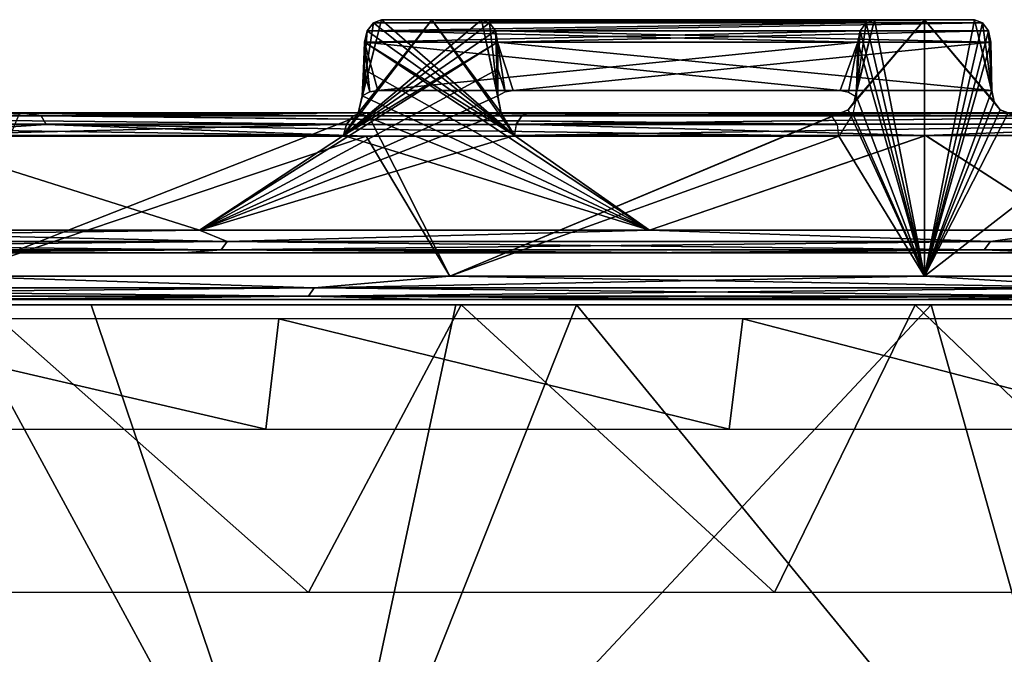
# Model space of a CAD drawing. Header units: millimetres. Extents: x -125 to 125, y -46 to 12.
# Tile 243 of 265: x 79 to 89, y 5 to 12. Entities that reach past the tile are written whole.
import ezdxf

# ---------------------------------------------------------------- set-up
doc = ezdxf.new("R2010")
doc.units = ezdxf.units.MM
doc.header["$LTSCALE"] = 26.699852
for name, color, linetype in [('1', 7, 'CONTINUOUS'), ('101', 7, 'CONTINUOUS'), ('102', 7, 'CONTINUOUS'), ('103', 7, 'CONTINUOUS'), ('104', 7, 'CONTINUOUS'), ('180', 7, 'CONTINUOUS'), ('182', 7, 'CONTINUOUS'), ('183', 7, 'CONTINUOUS'), ('2', 7, 'CONTINUOUS'), ('3', 7, 'CONTINUOUS'), ('35', 7, 'CONTINUOUS'), ('36', 7, 'CONTINUOUS'), ('39', 7, 'CONTINUOUS'), ('4', 7, 'CONTINUOUS'), ('40', 7, 'CONTINUOUS'), ('41', 7, 'CONTINUOUS'), ('42', 7, 'CONTINUOUS'), ('5', 7, 'CONTINUOUS'), ('6', 7, 'CONTINUOUS'), ('8', 7, 'CONTINUOUS'), ('89', 7, 'CONTINUOUS'), ('9', 7, 'CONTINUOUS'), ('90', 7, 'CONTINUOUS'), ('93', 7, 'CONTINUOUS'), ('94', 7, 'CONTINUOUS'), ('95', 7, 'CONTINUOUS'), ('96', 7, 'CONTINUOUS'), ('97', 7, 'CONTINUOUS'), ('98', 7, 'CONTINUOUS')]:
    doc.layers.add(name, color=color, linetype=linetype)

msp = doc.modelspace()

# ---------------------------------------------------------------- linework, layer by layer
at = {"layer": '1', "linetype": 'CONTINUOUS'}
for points in [[(78.614, 11, -87.521), (78.613, 11, -97.06), (77.504, 11, -88.505), (78.614, 11, -87.521)], [(78.613, 11, 96.738), (78.614, 11, 87.521), (77.504, 11, 88.505), (78.613, 11, 96.738)], [(78.613, 11, -97.06), (78.614, 11, -87.521), (82.341, 11, -93.918), (78.613, 11, -97.06)], [(82.174, 11, 93.731), (87.235, 11, 89.04), (78.613, 11, 96.738), (82.174, 11, 93.731)], [(78.613, 11, 96.738), (87.235, 11, 89.04), (78.614, 11, 87.521), (78.613, 11, 96.738)], [(78.614, 11, -87.521), (82.279, 11, -84.084), (87.412, 11, -89.217), (78.614, 11, -87.521)], [(82.341, 11, -93.918), (78.614, 11, -87.521), (87.412, 11, -89.217), (82.341, 11, -93.918)], [(87.235, 11, 89.04), (82.279, 11, 84.084), (78.614, 11, 87.521), (87.235, 11, 89.04)], [(90.574, 11, 86.005), (88.505, 11, 77.504), (84.084, 11, 82.279), (90.574, 11, 86.005)], [(89.217, 11, 87.412), (90.574, 11, 86.005), (84.084, 11, 82.279), (89.217, 11, 87.412)], [(90.574, 11, -86.005), (84.084, 11, -82.279), (88.505, 11, -77.504), (90.574, 11, -86.005)], [(89.217, 11, -87.412), (84.084, 11, -82.279), (90.574, 11, -86.005), (89.217, 11, -87.412)], [(90.574, 11, 86.005), (90.575, 11, 75.074), (88.505, 11, 77.504), (90.574, 11, 86.005)], [(90.575, 11, -75.074), (90.574, 11, -86.005), (88.505, 11, -77.504), (90.575, 11, -75.074)]]:
    msp.add_3dface(points, dxfattribs=at)
at = {"layer": '101', "linetype": 'CONTINUOUS'}
for points in [[(88.854, 12, -87.781), (83.568, 12, -82.495), (83.653, 11.968, -82.407), (88.854, 12, -87.781)], [(88.94, 11.968, -87.694), (88.854, 12, -87.781), (83.653, 11.968, -82.407), (88.94, 11.968, -87.694)], [(88.94, 11.968, -87.694), (83.653, 11.968, -82.407), (83.715, 11.88, -82.34), (88.94, 11.968, -87.694)], [(89.004, 11.88, -87.629), (88.94, 11.968, -87.694), (83.715, 11.88, -82.34), (89.004, 11.88, -87.629)], [(89.004, 11.88, -87.629), (83.715, 11.88, -82.34), (83.738, 11.759, -82.312), (89.004, 11.88, -87.629)], [(89.029, 11.759, -87.603), (89.004, 11.88, -87.629), (83.738, 11.759, -82.312), (89.029, 11.759, -87.603)]]:
    msp.add_3dface(points, dxfattribs=at)
at = {"layer": '102', "linetype": 'CONTINUOUS'}
for points in [[(87.694, 11.968, -88.94), (82.34, 11.88, -83.715), (82.407, 11.968, -83.653), (87.694, 11.968, -88.94)], [(87.694, 11.968, -88.94), (87.629, 11.88, -89.004), (82.34, 11.88, -83.715), (87.694, 11.968, -88.94)], [(82.495, 12, -83.568), (87.694, 11.968, -88.94), (82.407, 11.968, -83.653), (82.495, 12, -83.568)], [(87.781, 12, -88.854), (87.694, 11.968, -88.94), (82.495, 12, -83.568), (87.781, 12, -88.854)], [(87.603, 11.759, -89.029), (82.312, 11.759, -83.738), (82.34, 11.88, -83.715), (87.603, 11.759, -89.029)], [(87.629, 11.88, -89.004), (87.603, 11.759, -89.029), (82.34, 11.88, -83.715), (87.629, 11.88, -89.004)]]:
    msp.add_3dface(points, dxfattribs=at)
at = {"layer": '103', "linetype": 'CONTINUOUS'}
for points in [[(83.568, 12, 82.495), (88.94, 11.968, 87.694), (83.653, 11.968, 82.407), (83.568, 12, 82.495)], [(88.854, 12, 87.781), (88.94, 11.968, 87.694), (83.568, 12, 82.495), (88.854, 12, 87.781)], [(88.94, 11.968, 87.694), (83.715, 11.88, 82.34), (83.653, 11.968, 82.407), (88.94, 11.968, 87.694)], [(88.94, 11.968, 87.694), (89.004, 11.88, 87.629), (83.715, 11.88, 82.34), (88.94, 11.968, 87.694)], [(89.029, 11.759, 87.603), (83.738, 11.759, 82.312), (83.715, 11.88, 82.34), (89.029, 11.759, 87.603)], [(89.004, 11.88, 87.629), (89.029, 11.759, 87.603), (83.715, 11.88, 82.34), (89.004, 11.88, 87.629)]]:
    msp.add_3dface(points, dxfattribs=at)
at = {"layer": '104', "linetype": 'CONTINUOUS'}
for points in [[(87.629, 11.88, 89.004), (87.694, 11.968, 88.94), (82.34, 11.88, 83.715), (87.629, 11.88, 89.004)], [(87.694, 11.968, 88.94), (82.407, 11.968, 83.653), (82.34, 11.88, 83.715), (87.694, 11.968, 88.94)], [(87.694, 11.968, 88.94), (87.781, 12, 88.854), (82.407, 11.968, 83.653), (87.694, 11.968, 88.94)], [(87.781, 12, 88.854), (82.495, 12, 83.568), (82.407, 11.968, 83.653), (87.781, 12, 88.854)], [(87.603, 11.759, 89.029), (87.629, 11.88, 89.004), (82.312, 11.759, 83.738), (87.603, 11.759, 89.029)], [(87.629, 11.88, 89.004), (82.34, 11.88, 83.715), (82.312, 11.759, 83.738), (87.629, 11.88, 89.004)]]:
    msp.add_3dface(points, dxfattribs=at)
at = {"layer": '180', "color": 2, "linetype": 'CONTINUOUS'}
for points in [[(81.712, 5.856, 91.436), (76.457, 5.856, 95.874), (78.222, 8.942, 95.109), (81.712, 5.856, 91.436)], [(83.347, 8.942, 90.652), (81.712, 5.856, 91.436), (78.222, 8.942, 95.109), (83.347, 8.942, 90.652)], [(86.711, 5.856, 86.711), (81.712, 5.856, 91.436), (83.347, 8.942, 90.652), (86.711, 5.856, 86.711)], [(88.217, 8.942, 85.919), (86.711, 5.856, 86.711), (83.347, 8.942, 90.652), (88.217, 8.942, 85.919)], [(91.436, 5.856, 81.712), (86.711, 5.856, 86.711), (88.217, 8.942, 85.919), (91.436, 5.856, 81.712)], [(92.82, 8.942, 80.925), (91.436, 5.856, 81.712), (88.217, 8.942, 85.919), (92.82, 8.942, 80.925)]]:
    msp.add_3dface(points, dxfattribs=at)
at = {"layer": '182', "color": 7, "linetype": 'CONTINUOUS'}
for points in [[(72.435, 1.868, -101.721), (77.936, 8.942, -97.729), (81.777, 1.868, -94.375), (72.435, 1.868, -101.721)], [(77.936, 8.942, -97.729), (83.293, 8.942, -93.205), (81.777, 1.868, -94.375), (77.936, 8.942, -97.729)], [(83.293, 8.942, -93.205), (88.388, 8.942, -88.388), (81.777, 1.868, -94.375), (83.293, 8.942, -93.205)], [(81.777, 1.868, -94.375), (88.388, 8.942, -88.388), (90.377, 1.868, -86.175), (81.777, 1.868, -94.375)], [(88.388, 8.942, -88.388), (93.205, 8.942, -83.293), (90.377, 1.868, -86.175), (88.388, 8.942, -88.388)]]:
    msp.add_3dface(points, dxfattribs=at)
at = {"layer": '183', "color": 7, "linetype": 'CONTINUOUS'}
for points in [[(81.777, 1.868, 94.375), (73.934, 8.942, 100.79), (72.435, 1.868, 101.721), (81.777, 1.868, 94.375)], [(79.38, 8.942, 96.56), (73.934, 8.942, 100.79), (81.777, 1.868, 94.375), (79.38, 8.942, 96.56)], [(84.584, 8.942, 92.036), (79.38, 8.942, 96.56), (81.777, 1.868, 94.375), (84.584, 8.942, 92.036)], [(90.377, 1.868, 86.175), (84.584, 8.942, 92.036), (81.777, 1.868, 94.375), (90.377, 1.868, 86.175)], [(89.53, 8.942, 87.232), (84.584, 8.942, 92.036), (90.377, 1.868, 86.175), (89.53, 8.942, 87.232)]]:
    msp.add_3dface(points, dxfattribs=at)
at = {"layer": '2', "linetype": 'CONTINUOUS'}
for points in [[(75.282, 9.5, -89.717), (74.191, 9.5, -79.257), (80.371, 9.5, -85.188), (75.282, 9.5, -89.717)], [(80.371, 9.5, -85.188), (74.191, 9.5, -79.257), (85.188, 9.5, -80.371), (80.371, 9.5, -85.188)], [(74.191, 9.5, -22.645), (86.149, 9.5, -22.655), (74.191, 9.5, -33.967), (74.191, 9.5, -22.645)], [(86.149, 9.5, -22.655), (86.149, 9.5, -33.982), (74.191, 9.5, -33.967), (86.149, 9.5, -22.655)], [(74.191, 9.5, -11.322), (86.149, 9.5, -11.327), (74.191, 9.5, -22.645), (74.191, 9.5, -11.322)], [(74.191, 9.5, 0), (86.149, 9.5, -11.327), (74.191, 9.5, -11.322), (74.191, 9.5, 0)], [(86.149, 9.5, -11.327), (86.149, 9.5, -22.655), (74.191, 9.5, -22.645), (86.149, 9.5, -11.327)], [(74.191, 9.5, 11.322), (86.149, 9.5, 0), (74.191, 9.5, 0), (74.191, 9.5, 11.322)], [(86.149, 9.5, 0), (86.149, 9.5, -11.327), (74.191, 9.5, 0), (86.149, 9.5, 0)], [(74.191, 9.5, 22.645), (86.149, 9.5, 11.327), (74.191, 9.5, 11.322), (74.191, 9.5, 22.645)], [(86.149, 9.5, 11.327), (86.149, 9.5, 0), (74.191, 9.5, 11.322), (86.149, 9.5, 11.327)], [(74.191, 9.5, 33.967), (86.149, 9.5, 22.655), (74.191, 9.5, 22.645), (74.191, 9.5, 33.967)], [(86.149, 9.5, 22.655), (86.149, 9.5, 11.327), (74.191, 9.5, 22.645), (86.149, 9.5, 22.655)], [(74.191, 9.5, 45.29), (86.149, 9.5, 33.982), (74.191, 9.5, 33.967), (74.191, 9.5, 45.29)], [(86.149, 9.5, 33.982), (86.149, 9.5, 22.655), (74.191, 9.5, 33.967), (86.149, 9.5, 33.982)], [(74.191, 9.5, 56.612), (86.149, 9.5, 45.309), (74.191, 9.5, 45.29), (74.191, 9.5, 56.612)], [(86.149, 9.5, 45.309), (86.149, 9.5, 33.982), (74.191, 9.5, 45.29), (86.149, 9.5, 45.309)], [(74.191, 9.5, -79.257), (86.153, 9.5, -79.335), (85.188, 9.5, -80.371), (74.191, 9.5, -79.257)], [(74.191, 9.5, -67.934), (86.149, 9.5, -67.964), (74.191, 9.5, -79.257), (74.191, 9.5, -67.934)], [(86.149, 9.5, -67.964), (86.153, 9.5, -79.335), (74.191, 9.5, -79.257), (86.149, 9.5, -67.964)], [(74.191, 9.5, -56.612), (86.149, 9.5, -56.637), (74.191, 9.5, -67.934), (74.191, 9.5, -56.612)], [(86.149, 9.5, -56.637), (86.149, 9.5, -67.964), (74.191, 9.5, -67.934), (86.149, 9.5, -56.637)], [(74.191, 9.5, -45.29), (86.149, 9.5, -45.309), (74.191, 9.5, -56.612), (74.191, 9.5, -45.29)], [(86.149, 9.5, -45.309), (86.149, 9.5, -56.637), (74.191, 9.5, -56.612), (86.149, 9.5, -45.309)], [(74.191, 9.5, -33.967), (86.149, 9.5, -33.982), (74.191, 9.5, -45.29), (74.191, 9.5, -33.967)], [(86.149, 9.5, -33.982), (86.149, 9.5, -45.309), (74.191, 9.5, -45.29), (86.149, 9.5, -33.982)], [(86.149, 9.5, 56.637), (86.149, 9.5, 45.309), (74.191, 9.5, 56.612), (86.149, 9.5, 56.637)], [(74.191, 9.5, 79.257), (86.149, 9.5, 67.964), (74.191, 9.5, 67.934), (74.191, 9.5, 79.257)], [(86.149, 9.5, 67.964), (86.149, 9.5, 56.637), (74.191, 9.5, 67.934), (86.149, 9.5, 67.964)], [(74.195, 9.5, 90.617), (86.153, 9.5, 79.335), (74.191, 9.5, 79.257), (74.195, 9.5, 90.617)], [(86.153, 9.5, 79.335), (86.149, 9.5, 67.964), (74.191, 9.5, 79.257), (86.153, 9.5, 79.335)], [(74.191, 9.5, 67.934), (86.149, 9.5, 56.637), (74.191, 9.5, 56.612), (74.191, 9.5, 67.934)], [(75.282, 9.5, 89.717), (80.371, 9.5, 85.188), (74.195, 9.5, 90.617), (75.282, 9.5, 89.717)], [(80.371, 9.5, 85.188), (85.188, 9.5, 80.371), (74.195, 9.5, 90.617), (80.371, 9.5, 85.188)], [(85.188, 9.5, 80.371), (86.153, 9.5, 79.335), (74.195, 9.5, 90.617), (85.188, 9.5, 80.371)], [(98.106, 9.5, 5.813), (98.106, 9.5, -5.813), (86.149, 9.5, 0), (98.106, 9.5, 5.813)], [(86.149, 9.5, 22.655), (98.106, 9.5, 17.439), (86.149, 9.5, 11.327), (86.149, 9.5, 22.655)], [(98.106, 9.5, 17.439), (98.106, 9.5, 5.813), (86.149, 9.5, 11.327), (98.106, 9.5, 17.439)], [(86.149, 9.5, 33.982), (98.106, 9.5, 29.064), (86.149, 9.5, 22.655), (86.149, 9.5, 33.982)], [(98.106, 9.5, 29.064), (98.106, 9.5, 17.439), (86.149, 9.5, 22.655), (98.106, 9.5, 29.064)], [(86.149, 9.5, 45.309), (98.106, 9.5, 40.69), (86.149, 9.5, 33.982), (86.149, 9.5, 45.309)], [(98.106, 9.5, 40.69), (98.106, 9.5, 29.064), (86.149, 9.5, 33.982), (98.106, 9.5, 40.69)], [(86.149, 9.5, 56.637), (98.106, 9.5, 52.316), (86.149, 9.5, 45.309), (86.149, 9.5, 56.637)], [(98.106, 9.5, 52.316), (98.106, 9.5, 40.69), (86.149, 9.5, 45.309), (98.106, 9.5, 52.316)], [(86.149, 9.5, 67.964), (98.109, 9.5, 63.961), (86.149, 9.5, 56.637), (86.149, 9.5, 67.964)], [(97.85, 9.5, 64.357), (98.109, 9.5, 63.961), (86.149, 9.5, 67.964), (97.85, 9.5, 64.357)], [(98.109, 9.5, 63.961), (98.106, 9.5, 52.316), (86.149, 9.5, 56.637), (98.109, 9.5, 63.961)], [(86.149, 9.5, 11.327), (98.106, 9.5, 5.813), (86.149, 9.5, 0), (86.149, 9.5, 11.327)], [(93.943, 9.5, 69.937), (97.85, 9.5, 64.357), (86.149, 9.5, 67.964), (93.943, 9.5, 69.937)], [(86.149, 9.5, -56.637), (98.109, 9.5, -63.961), (97.85, 9.5, -64.357), (86.149, 9.5, -56.637)], [(86.149, 9.5, -45.309), (98.106, 9.5, -52.316), (86.149, 9.5, -56.637), (86.149, 9.5, -45.309)], [(98.106, 9.5, -52.316), (98.109, 9.5, -63.961), (86.149, 9.5, -56.637), (98.106, 9.5, -52.316)], [(86.149, 9.5, -33.982), (98.106, 9.5, -40.69), (86.149, 9.5, -45.309), (86.149, 9.5, -33.982)], [(98.106, 9.5, -40.69), (98.106, 9.5, -52.316), (86.149, 9.5, -45.309), (98.106, 9.5, -40.69)], [(86.149, 9.5, -22.655), (98.106, 9.5, -29.064), (86.149, 9.5, -33.982), (86.149, 9.5, -22.655)], [(98.106, 9.5, -29.064), (98.106, 9.5, -40.69), (86.149, 9.5, -33.982), (98.106, 9.5, -29.064)], [(86.149, 9.5, -11.327), (98.106, 9.5, -17.439), (86.149, 9.5, -22.655), (86.149, 9.5, -11.327)], [(98.106, 9.5, -17.439), (98.106, 9.5, -29.064), (86.149, 9.5, -22.655), (98.106, 9.5, -17.439)], [(86.149, 9.5, 0), (98.106, 9.5, -5.813), (86.149, 9.5, -11.327), (86.149, 9.5, 0)], [(98.106, 9.5, -5.813), (98.106, 9.5, -17.439), (86.149, 9.5, -11.327), (98.106, 9.5, -5.813)], [(93.943, 9.5, -69.937), (86.149, 9.5, -67.964), (97.85, 9.5, -64.357), (93.943, 9.5, -69.937)], [(89.717, 9.5, -75.281), (86.149, 9.5, -67.964), (93.943, 9.5, -69.937), (89.717, 9.5, -75.281)], [(86.153, 9.5, -79.335), (86.149, 9.5, -67.964), (89.717, 9.5, -75.281), (86.153, 9.5, -79.335)], [(86.149, 9.5, -67.964), (86.149, 9.5, -56.637), (97.85, 9.5, -64.357), (86.149, 9.5, -67.964)], [(86.153, 9.5, 79.335), (93.943, 9.5, 69.937), (86.149, 9.5, 67.964), (86.153, 9.5, 79.335)], [(89.717, 9.5, 75.281), (93.943, 9.5, 69.937), (86.153, 9.5, 79.335), (89.717, 9.5, 75.281)]]:
    msp.add_3dface(points, dxfattribs=at)
at = {"layer": '3', "linetype": 'CONTINUOUS'}
for points in [[(78.618, 9, -96.734), (78.614, 9, -85.325), (66.656, 9, -93.618), (78.618, 9, -96.734)], [(66.658, 9, -105.332), (78.618, 9, -96.734), (66.656, 9, -93.618), (66.658, 9, -105.332)], [(78.614, 9, -85.325), (78.614, 9, -73.948), (66.656, 9, -81.916), (78.614, 9, -85.325)], [(66.656, 9, -23.405), (78.614, 9, -17.065), (66.656, 9, -11.702), (66.656, 9, -23.405)], [(78.614, 9, -5.688), (78.614, 9, 5.688), (66.656, 9), (78.614, 9, -5.688)], [(66.656, 9, -11.702), (78.614, 9, -5.688), (66.656, 9), (66.656, 9, -11.702)], [(78.614, 9, 5.688), (78.614, 9, 17.065), (66.656, 9, 11.702), (78.614, 9, 5.688)], [(66.656, 9), (78.614, 9, 5.688), (66.656, 9, 11.702), (66.656, 9)], [(78.614, 9, 17.065), (78.614, 9, 28.442), (66.656, 9, 23.405), (78.614, 9, 17.065)], [(66.656, 9, 11.702), (78.614, 9, 17.065), (66.656, 9, 23.405), (66.656, 9, 11.702)], [(78.614, 9, 28.442), (78.614, 9, 39.818), (66.656, 9, 35.107), (78.614, 9, 28.442)], [(66.656, 9, 23.405), (78.614, 9, 28.442), (66.656, 9, 35.107), (66.656, 9, 23.405)], [(78.614, 9, 39.818), (78.614, 9, 51.195), (66.656, 9, 46.809), (78.614, 9, 39.818)], [(66.656, 9, 35.107), (78.614, 9, 39.818), (66.656, 9, 46.809), (66.656, 9, 35.107)], [(78.614, 9, -17.065), (78.614, 9, -5.688), (66.656, 9, -11.702), (78.614, 9, -17.065)], [(66.656, 9, -93.618), (78.614, 9, -85.325), (66.656, 9, -81.916), (66.656, 9, -93.618)], [(78.614, 9, -73.948), (78.614, 9, -62.572), (66.656, 9, -70.214), (78.614, 9, -73.948)], [(66.656, 9, -81.916), (78.614, 9, -73.948), (66.656, 9, -70.214), (66.656, 9, -81.916)], [(78.614, 9, -62.572), (78.614, 9, -51.195), (66.656, 9, -58.511), (78.614, 9, -62.572)], [(66.656, 9, -70.214), (78.614, 9, -62.572), (66.656, 9, -58.511), (66.656, 9, -70.214)], [(78.614, 9, -51.195), (78.614, 9, -39.818), (66.656, 9, -46.809), (78.614, 9, -51.195)], [(66.656, 9, -58.511), (78.614, 9, -51.195), (66.656, 9, -46.809), (66.656, 9, -58.511)], [(78.614, 9, -39.818), (78.614, 9, -28.442), (66.656, 9, -35.107), (78.614, 9, -39.818)], [(66.656, 9, -46.809), (78.614, 9, -39.818), (66.656, 9, -35.107), (66.656, 9, -46.809)], [(78.614, 9, -28.442), (78.614, 9, -17.065), (66.656, 9, -23.405), (78.614, 9, -28.442)], [(66.656, 9, -35.107), (78.614, 9, -28.442), (66.656, 9, -23.405), (66.656, 9, -35.107)], [(78.614, 9, 51.195), (78.614, 9, 62.572), (66.656, 9, 58.511), (78.614, 9, 51.195)], [(66.656, 9, 46.809), (78.614, 9, 51.195), (66.656, 9, 58.511), (66.656, 9, 46.809)], [(78.614, 9, 62.572), (78.614, 9, 73.948), (66.656, 9, 70.214), (78.614, 9, 62.572)], [(66.656, 9, 58.511), (78.614, 9, 62.572), (66.656, 9, 70.214), (66.656, 9, 58.511)], [(78.614, 9, 73.948), (78.614, 9, 85.325), (66.656, 9, 81.916), (78.614, 9, 73.948)], [(66.656, 9, 70.214), (78.614, 9, 73.948), (66.656, 9, 81.916), (66.656, 9, 70.214)], [(78.614, 9, 85.325), (78.618, 9, 96.734), (66.656, 9, 93.618), (78.614, 9, 85.325)], [(66.656, 9, 81.916), (78.614, 9, 85.325), (66.656, 9, 93.618), (66.656, 9, 81.916)], [(66.656, 9, 93.618), (78.618, 9, 96.734), (77.719, 9, 97.457), (66.656, 9, 93.618)], [(77.719, 9, -97.457), (78.618, 9, -96.734), (66.658, 9, -105.332), (77.719, 9, -97.457)], [(78.614, 9, 62.572), (90.571, 9, 62.754), (78.614, 9, 73.948), (78.614, 9, 62.572)], [(90.571, 9, 74.163), (90.575, 9, 85.64), (78.614, 9, 85.325), (90.571, 9, 74.163)], [(78.614, 9, 73.948), (90.571, 9, 74.163), (78.614, 9, 85.325), (78.614, 9, 73.948)], [(78.614, 9, 85.325), (90.575, 9, 85.64), (88.142, 9, 88.142), (78.614, 9, 85.325)], [(90.571, 9, 62.754), (90.571, 9, 74.163), (78.614, 9, 73.948), (90.571, 9, 62.754)], [(78.614, 9, -5.688), (90.571, 9, 5.705), (78.614, 9, 5.688), (78.614, 9, -5.688)], [(78.614, 9, 5.688), (90.571, 9, 5.705), (78.614, 9, 17.065), (78.614, 9, 5.688)], [(90.571, 9, 17.115), (90.571, 9, 28.524), (78.614, 9, 28.442), (90.571, 9, 17.115)], [(78.614, 9, 17.065), (90.571, 9, 17.115), (78.614, 9, 28.442), (78.614, 9, 17.065)], [(90.571, 9, 28.524), (90.571, 9, 39.934), (78.614, 9, 39.818), (90.571, 9, 28.524)], [(78.614, 9, 28.442), (90.571, 9, 28.524), (78.614, 9, 39.818), (78.614, 9, 28.442)], [(90.571, 9, 39.934), (90.571, 9, 51.344), (78.614, 9, 51.195), (90.571, 9, 39.934)], [(78.614, 9, 39.818), (90.571, 9, 39.934), (78.614, 9, 51.195), (78.614, 9, 39.818)], [(90.571, 9, 51.344), (90.571, 9, 62.754), (78.614, 9, 62.572), (90.571, 9, 51.344)], [(78.614, 9, 51.195), (90.571, 9, 51.344), (78.614, 9, 62.572), (78.614, 9, 51.195)], [(90.571, 9, -51.344), (90.571, 9, -39.934), (78.614, 9, -51.195), (90.571, 9, -51.344)], [(78.614, 9, -62.572), (90.571, 9, -51.344), (78.614, 9, -51.195), (78.614, 9, -62.572)], [(90.571, 9, -39.934), (90.571, 9, -28.524), (78.614, 9, -39.818), (90.571, 9, -39.934)], [(78.614, 9, -51.195), (90.571, 9, -39.934), (78.614, 9, -39.818), (78.614, 9, -51.195)], [(90.571, 9, -28.524), (90.571, 9, -17.115), (78.614, 9, -28.442), (90.571, 9, -28.524)], [(78.614, 9, -39.818), (90.571, 9, -28.524), (78.614, 9, -28.442), (78.614, 9, -39.818)], [(90.571, 9, -17.115), (90.571, 9, -5.705), (78.614, 9, -17.065), (90.571, 9, -17.115)], [(78.614, 9, -28.442), (90.571, 9, -17.115), (78.614, 9, -17.065), (78.614, 9, -28.442)], [(90.571, 9, -5.705), (90.571, 9, 5.705), (78.614, 9, -5.688), (90.571, 9, -5.705)], [(78.614, 9, -17.065), (90.571, 9, -5.705), (78.614, 9, -5.688), (78.614, 9, -17.065)], [(90.571, 9, 5.705), (90.571, 9, 17.115), (78.614, 9, 17.065), (90.571, 9, 5.705)], [(78.614, 9, -73.948), (90.571, 9, -62.754), (78.614, 9, -62.572), (78.614, 9, -73.948)], [(90.575, 9, -85.64), (90.571, 9, -74.163), (78.614, 9, -85.325), (90.575, 9, -85.64)], [(78.618, 9, -96.734), (90.575, 9, -85.64), (78.614, 9, -85.325), (78.618, 9, -96.734)], [(90.571, 9, -74.163), (90.571, 9, -62.754), (78.614, 9, -73.948), (90.571, 9, -74.163)], [(78.614, 9, -85.325), (90.571, 9, -74.163), (78.614, 9, -73.948), (78.614, 9, -85.325)], [(90.571, 9, -62.754), (90.571, 9, -51.344), (78.614, 9, -62.572), (90.571, 9, -62.754)], [(78.618, 9, 96.734), (78.614, 9, 85.325), (83.062, 9, 92.946), (78.618, 9, 96.734)], [(83.062, 9, 92.946), (78.614, 9, 85.325), (88.142, 9, 88.142), (83.062, 9, 92.946)], [(83.062, 9, -92.946), (88.142, 9, -88.142), (78.618, 9, -96.734), (83.062, 9, -92.946)], [(88.142, 9, -88.142), (90.575, 9, -85.64), (78.618, 9, -96.734), (88.142, 9, -88.142)]]:
    msp.add_3dface(points, dxfattribs=at)
at = {"layer": '35', "linetype": 'CONTINUOUS'}
for points in [[(82.407, 11.968, -83.653), (82.34, 11.88, -83.715), (83.921, 10.757, -82.088), (82.407, 11.968, -83.653)], [(82.495, 12, -83.568), (82.407, 11.968, -83.653), (83.921, 10.757, -82.088), (82.495, 12, -83.568)], [(83.033, 12, -83.033), (82.495, 12, -83.568), (83.921, 10.757, -82.088), (83.033, 12, -83.033)], [(83.777, 10.999, -82.245), (83.033, 12, -83.033), (83.921, 10.757, -82.088), (83.777, 10.999, -82.245)], [(83.568, 12, -82.495), (83.033, 12, -83.033), (83.777, 10.999, -82.245), (83.568, 12, -82.495)], [(83.653, 11.968, -82.407), (83.568, 12, -82.495), (83.742, 11.182, -82.287), (83.653, 11.968, -82.407)], [(83.742, 11.182, -82.287), (83.568, 12, -82.495), (83.777, 10.999, -82.245), (83.742, 11.182, -82.287)], [(83.715, 11.88, -82.34), (83.653, 11.968, -82.407), (83.742, 11.182, -82.287), (83.715, 11.88, -82.34)], [(82.34, 11.88, -83.715), (82.312, 11.759, -83.738), (83.921, 10.757, -82.088), (82.34, 11.88, -83.715)], [(83.738, 11.759, -82.312), (83.715, 11.88, -82.34), (83.74, 11.47, -82.3), (83.738, 11.759, -82.312)], [(83.74, 11.47, -82.3), (83.715, 11.88, -82.34), (83.742, 11.182, -82.287), (83.74, 11.47, -82.3)], [(82.312, 11.759, -83.738), (82.3, 11.47, -83.74), (85.37, 9.743, -80.542), (82.312, 11.759, -83.738)], [(83.921, 10.757, -82.088), (82.312, 11.759, -83.738), (85.37, 9.743, -80.542), (83.921, 10.757, -82.088)], [(82.3, 11.47, -83.74), (82.287, 11.182, -83.742), (85.37, 9.743, -80.542), (82.3, 11.47, -83.74)], [(82.287, 11.182, -83.742), (82.245, 10.999, -83.777), (85.37, 9.743, -80.542), (82.287, 11.182, -83.742)], [(82.245, 10.999, -83.777), (82.088, 10.757, -83.921), (85.37, 9.743, -80.542), (82.245, 10.999, -83.777)], [(75.442, 9.743, -89.908), (80.542, 9.743, -85.37), (77.323, 10.757, -88.331), (75.442, 9.743, -89.908)], [(80.542, 9.743, -85.37), (82.088, 10.757, -83.921), (77.323, 10.757, -88.331), (80.542, 9.743, -85.37)], [(85.37, 9.743, -80.542), (82.088, 10.757, -83.921), (80.542, 9.743, -85.37), (85.37, 9.743, -80.542)], [(88.33, 10.757, -77.324), (83.921, 10.757, -82.088), (85.37, 9.743, -80.542), (88.33, 10.757, -77.324)], [(89.908, 9.743, -75.442), (88.33, 10.757, -77.324), (85.37, 9.743, -80.542), (89.908, 9.743, -75.442)], [(92.469, 10.757, -72.324), (88.33, 10.757, -77.324), (89.908, 9.743, -75.442), (92.469, 10.757, -72.324)]]:
    msp.add_3dface(points, dxfattribs=at)
at = {"layer": '36', "linetype": 'CONTINUOUS'}
for points in [[(83.568, 12, 82.495), (83.653, 11.968, 82.407), (82.088, 10.757, 83.921), (83.568, 12, 82.495)], [(82.245, 10.999, 83.777), (83.033, 12, 83.033), (82.088, 10.757, 83.921), (82.245, 10.999, 83.777)], [(83.033, 12, 83.033), (83.568, 12, 82.495), (82.088, 10.757, 83.921), (83.033, 12, 83.033)], [(83.653, 11.968, 82.407), (83.715, 11.88, 82.34), (82.088, 10.757, 83.921), (83.653, 11.968, 82.407)], [(82.495, 12, 83.568), (83.033, 12, 83.033), (82.245, 10.999, 83.777), (82.495, 12, 83.568)], [(82.287, 11.182, 83.742), (82.495, 12, 83.568), (82.245, 10.999, 83.777), (82.287, 11.182, 83.742)], [(82.407, 11.968, 83.653), (82.495, 12, 83.568), (82.287, 11.182, 83.742), (82.407, 11.968, 83.653)], [(82.34, 11.88, 83.715), (82.407, 11.968, 83.653), (82.287, 11.182, 83.742), (82.34, 11.88, 83.715)], [(83.715, 11.88, 82.34), (83.738, 11.759, 82.312), (82.088, 10.757, 83.921), (83.715, 11.88, 82.34)], [(82.3, 11.47, 83.74), (82.34, 11.88, 83.715), (82.287, 11.182, 83.742), (82.3, 11.47, 83.74)], [(82.312, 11.759, 83.738), (82.34, 11.88, 83.715), (82.3, 11.47, 83.74), (82.312, 11.759, 83.738)], [(83.738, 11.759, 82.312), (83.74, 11.47, 82.3), (80.542, 9.743, 85.37), (83.738, 11.759, 82.312)], [(82.088, 10.757, 83.921), (83.738, 11.759, 82.312), (80.542, 9.743, 85.37), (82.088, 10.757, 83.921)], [(83.74, 11.47, 82.3), (83.742, 11.182, 82.287), (80.542, 9.743, 85.37), (83.74, 11.47, 82.3)], [(83.742, 11.182, 82.287), (83.777, 10.999, 82.245), (80.542, 9.743, 85.37), (83.742, 11.182, 82.287)], [(83.777, 10.999, 82.245), (83.921, 10.757, 82.088), (80.542, 9.743, 85.37), (83.777, 10.999, 82.245)], [(75.442, 9.743, 89.908), (77.323, 10.757, 88.331), (80.542, 9.743, 85.37), (75.442, 9.743, 89.908)], [(77.323, 10.757, 88.331), (82.088, 10.757, 83.921), (80.542, 9.743, 85.37), (77.323, 10.757, 88.331)], [(80.542, 9.743, 85.37), (83.921, 10.757, 82.088), (85.37, 9.743, 80.542), (80.542, 9.743, 85.37)], [(85.37, 9.743, 80.542), (83.921, 10.757, 82.088), (88.331, 10.757, 77.324), (85.37, 9.743, 80.542)], [(89.908, 9.743, 75.442), (85.37, 9.743, 80.542), (88.331, 10.757, 77.324), (89.908, 9.743, 75.442)], [(92.47, 10.757, 72.322), (89.908, 9.743, 75.442), (88.331, 10.757, 77.324), (92.47, 10.757, 72.322)]]:
    msp.add_3dface(points, dxfattribs=at)
at = {"layer": '39', "linetype": 'CONTINUOUS'}
for points in [[(83.821, 11.226, 82.369), (83.738, 11.759, 82.312), (83.907, 11.241, 82.456), (83.821, 11.226, 82.369)], [(83.738, 11.759, 82.312), (89.029, 11.759, 87.603), (83.907, 11.241, 82.456), (83.738, 11.759, 82.312)], [(83.74, 11.47, 82.3), (83.738, 11.759, 82.312), (83.821, 11.226, 82.369), (83.74, 11.47, 82.3)], [(89.029, 11.759, 87.603), (89.042, 11.241, 87.59), (83.907, 11.241, 82.456), (89.029, 11.759, 87.603)], [(83.742, 11.182, 82.287), (83.74, 11.47, 82.3), (83.821, 11.226, 82.369), (83.742, 11.182, 82.287)]]:
    msp.add_3dface(points, dxfattribs=at)
at = {"layer": '4', "linetype": 'CONTINUOUS'}
for points in [[(81.252, 7.607, 90.921), (76.157, 8.793, 95.497), (76.026, 7.607, 95.334), (81.252, 7.607, 90.921)], [(81.391, 8.793, 91.077), (76.157, 8.793, 95.497), (81.252, 7.607, 90.921), (81.391, 8.793, 91.077)], [(86.222, 7.607, 86.222), (81.391, 8.793, 91.077), (81.252, 7.607, 90.921), (86.222, 7.607, 86.222)], [(86.37, 8.793, 86.37), (81.391, 8.793, 91.077), (86.222, 7.607, 86.222), (86.37, 8.793, 86.37)], [(90.921, 7.607, 81.252), (86.37, 8.793, 86.37), (86.222, 7.607, 86.222), (90.921, 7.607, 81.252)], [(91.077, 8.793, 81.391), (86.37, 8.793, 86.37), (90.921, 7.607, 81.252), (91.077, 8.793, 81.391)]]:
    msp.add_3dface(points, dxfattribs=at)
at = {"layer": '40', "linetype": 'CONTINUOUS'}
for points in [[(82.312, 11.759, 83.738), (82.3, 11.47, 83.74), (82.369, 11.226, 83.821), (82.312, 11.759, 83.738)], [(82.456, 11.241, 83.907), (82.312, 11.759, 83.738), (82.369, 11.226, 83.821), (82.456, 11.241, 83.907)], [(87.412, 11.241, 88.864), (82.312, 11.759, 83.738), (82.456, 11.241, 83.907), (87.412, 11.241, 88.864)], [(87.603, 11.759, 89.029), (82.312, 11.759, 83.738), (87.412, 11.241, 88.864), (87.603, 11.759, 89.029)], [(87.504, 11.224, 88.956), (87.603, 11.759, 89.029), (87.412, 11.241, 88.864), (87.504, 11.224, 88.956)], [(87.589, 11.173, 89.044), (87.603, 11.759, 89.029), (87.504, 11.224, 88.956), (87.589, 11.173, 89.044)], [(82.3, 11.47, 83.74), (82.287, 11.182, 83.742), (82.369, 11.226, 83.821), (82.3, 11.47, 83.74)]]:
    msp.add_3dface(points, dxfattribs=at)
at = {"layer": '41', "linetype": 'CONTINUOUS'}
for points in [[(82.3, 11.47, -83.74), (82.312, 11.759, -83.738), (82.369, 11.226, -83.821), (82.3, 11.47, -83.74)], [(82.312, 11.759, -83.738), (87.603, 11.759, -89.029), (82.456, 11.241, -83.907), (82.312, 11.759, -83.738)], [(82.369, 11.226, -83.821), (82.312, 11.759, -83.738), (82.456, 11.241, -83.907), (82.369, 11.226, -83.821)], [(87.603, 11.759, -89.029), (87.59, 11.241, -89.042), (82.456, 11.241, -83.907), (87.603, 11.759, -89.029)], [(82.287, 11.182, -83.742), (82.3, 11.47, -83.74), (82.369, 11.226, -83.821), (82.287, 11.182, -83.742)]]:
    msp.add_3dface(points, dxfattribs=at)
at = {"layer": '42', "linetype": 'CONTINUOUS'}
for points in [[(83.907, 11.241, -82.456), (83.738, 11.759, -82.312), (83.821, 11.226, -82.369), (83.907, 11.241, -82.456)], [(83.738, 11.759, -82.312), (83.74, 11.47, -82.3), (83.821, 11.226, -82.369), (83.738, 11.759, -82.312)], [(89.042, 11.241, -87.59), (89.029, 11.759, -87.603), (83.738, 11.759, -82.312), (89.042, 11.241, -87.59)], [(89.042, 11.241, -87.59), (83.738, 11.759, -82.312), (83.907, 11.241, -82.456), (89.042, 11.241, -87.59)], [(83.74, 11.47, -82.3), (83.742, 11.182, -82.287), (83.821, 11.226, -82.369), (83.74, 11.47, -82.3)]]:
    msp.add_3dface(points, dxfattribs=at)
at = {"layer": '5', "linetype": 'CONTINUOUS'}
for points in [[(87.499, 11.032, -89.131), (87.564, 11.12, -89.067), (88.319, 12, -88.319), (87.499, 11.032, -89.131)], [(88.319, 9.25, -88.319), (87.499, 11.032, -89.131), (88.319, 12, -88.319), (88.319, 9.25, -88.319)], [(87.564, 11.12, -89.067), (87.59, 11.241, -89.042), (87.781, 12, -88.854), (87.564, 11.12, -89.067)], [(88.319, 12, -88.319), (87.564, 11.12, -89.067), (87.781, 12, -88.854), (88.319, 12, -88.319)], [(87.781, 12, -88.854), (87.59, 11.241, -89.042), (87.694, 11.968, -88.94), (87.781, 12, -88.854)], [(87.694, 11.968, -88.94), (87.59, 11.241, -89.042), (87.629, 11.88, -89.004), (87.694, 11.968, -88.94)], [(88.94, 11.968, -87.694), (88.319, 9.25, -88.319), (88.854, 12, -87.781), (88.94, 11.968, -87.694)], [(88.854, 12, -87.781), (88.319, 9.25, -88.319), (88.319, 12, -88.319), (88.854, 12, -87.781)], [(89.004, 11.88, -87.629), (88.319, 9.25, -88.319), (88.94, 11.968, -87.694), (89.004, 11.88, -87.629)], [(87.629, 11.88, -89.004), (87.59, 11.241, -89.042), (87.603, 11.759, -89.029), (87.629, 11.88, -89.004)], [(89.029, 11.759, -87.603), (88.319, 9.25, -88.319), (89.004, 11.88, -87.629), (89.029, 11.759, -87.603)], [(89.042, 11.241, -87.59), (88.319, 9.25, -88.319), (89.029, 11.759, -87.603), (89.042, 11.241, -87.59)], [(89.067, 11.12, -87.564), (88.319, 9.25, -88.319), (89.042, 11.241, -87.59), (89.067, 11.12, -87.564)], [(89.131, 11.032, -87.499), (88.319, 9.25, -88.319), (89.067, 11.12, -87.564), (89.131, 11.032, -87.499)], [(78.613, 11, -97.06), (82.341, 11, -93.918), (77.875, 9.25, -97.652), (78.613, 11, -97.06)], [(77.875, 9.25, -97.652), (82.341, 11, -93.918), (83.228, 9.25, -93.132), (77.875, 9.25, -97.652)], [(82.341, 11, -93.918), (87.412, 11, -89.217), (83.228, 9.25, -93.132), (82.341, 11, -93.918)], [(83.228, 9.25, -93.132), (87.499, 11.032, -89.131), (88.319, 9.25, -88.319), (83.228, 9.25, -93.132)], [(87.412, 11, -89.217), (87.499, 11.032, -89.131), (83.228, 9.25, -93.132), (87.412, 11, -89.217)], [(89.217, 11, -87.412), (88.319, 9.25, -88.319), (89.131, 11.032, -87.499), (89.217, 11, -87.412)], [(89.217, 11, -87.412), (90.574, 11, -86.005), (88.319, 9.25, -88.319), (89.217, 11, -87.412)], [(88.319, 9.25, -88.319), (90.574, 11, -86.005), (93.132, 9.25, -83.228), (88.319, 9.25, -88.319)]]:
    msp.add_3dface(points, dxfattribs=at)
at = {"layer": '6', "linetype": 'CONTINUOUS'}
for points in [[(87.629, 11.88, 89.004), (88.319, 9.25, 88.319), (87.694, 11.968, 88.94), (87.629, 11.88, 89.004)], [(87.694, 11.968, 88.94), (88.319, 9.25, 88.319), (87.781, 12, 88.854), (87.694, 11.968, 88.94)], [(87.781, 12, 88.854), (88.319, 9.25, 88.319), (88.319, 12, 88.319), (87.781, 12, 88.854)], [(88.319, 9.25, 88.319), (89.131, 11.032, 87.499), (88.319, 12, 88.319), (88.319, 9.25, 88.319)], [(88.319, 12, 88.319), (89.067, 11.12, 87.564), (88.854, 12, 87.781), (88.319, 12, 88.319)], [(89.131, 11.032, 87.499), (89.067, 11.12, 87.564), (88.319, 12, 88.319), (89.131, 11.032, 87.499)], [(89.067, 11.12, 87.564), (89.042, 11.241, 87.59), (88.854, 12, 87.781), (89.067, 11.12, 87.564)], [(88.854, 12, 87.781), (89.042, 11.241, 87.59), (88.94, 11.968, 87.694), (88.854, 12, 87.781)], [(88.94, 11.968, 87.694), (89.042, 11.241, 87.59), (89.004, 11.88, 87.629), (88.94, 11.968, 87.694)], [(87.603, 11.759, 89.029), (88.319, 9.25, 88.319), (87.629, 11.88, 89.004), (87.603, 11.759, 89.029)], [(89.004, 11.88, 87.629), (89.042, 11.241, 87.59), (89.029, 11.759, 87.603), (89.004, 11.88, 87.629)], [(87.589, 11.173, 89.044), (88.319, 9.25, 88.319), (87.603, 11.759, 89.029), (87.589, 11.173, 89.044)], [(87.55, 10.991, 89.082), (88.319, 9.25, 88.319), (87.589, 11.173, 89.044), (87.55, 10.991, 89.082)], [(87.401, 10.75, 89.227), (88.319, 9.25, 88.319), (87.55, 10.991, 89.082), (87.401, 10.75, 89.227)], [(93.132, 9.25, 83.228), (89.131, 11.032, 87.499), (88.319, 9.25, 88.319), (93.132, 9.25, 83.228)], [(89.217, 11, 87.412), (89.131, 11.032, 87.499), (93.132, 9.25, 83.228), (89.217, 11, 87.412)], [(77.007, 10.75, 98.339), (77.875, 9.25, 97.652), (82.33, 10.75, 93.927), (77.007, 10.75, 98.339)], [(77.875, 9.25, 97.652), (83.228, 9.25, 93.132), (82.33, 10.75, 93.927), (77.875, 9.25, 97.652)], [(82.33, 10.75, 93.927), (83.228, 9.25, 93.132), (87.401, 10.75, 89.227), (82.33, 10.75, 93.927)], [(83.228, 9.25, 93.132), (88.319, 9.25, 88.319), (87.401, 10.75, 89.227), (83.228, 9.25, 93.132)]]:
    msp.add_3dface(points, dxfattribs=at)
at = {"layer": '8', "linetype": 'CONTINUOUS'}
for points in [[(87.781, 12, 88.854), (88.854, 12, 87.781), (82.495, 12, 83.568), (87.781, 12, 88.854)], [(82.495, 12, 83.568), (88.854, 12, 87.781), (83.033, 12, 83.033), (82.495, 12, 83.568)], [(83.033, 12, 83.033), (88.854, 12, 87.781), (83.568, 12, 82.495), (83.033, 12, 83.033)], [(87.781, 12, 88.854), (88.319, 12, 88.319), (88.854, 12, 87.781), (87.781, 12, 88.854)]]:
    msp.add_3dface(points, dxfattribs=at)
at = {"layer": '89', "linetype": 'CONTINUOUS'}
for points in [[(81.772, 9.125, 94.369), (77.875, 9.25, 97.652), (72.431, 9.125, 101.715), (81.772, 9.125, 94.369)], [(83.228, 9.25, 93.132), (77.875, 9.25, 97.652), (81.772, 9.125, 94.369), (83.228, 9.25, 93.132)], [(90.372, 9.125, 86.169), (83.228, 9.25, 93.132), (81.772, 9.125, 94.369), (90.372, 9.125, 86.169)], [(88.319, 9.25, 88.319), (83.228, 9.25, 93.132), (90.372, 9.125, 86.169), (88.319, 9.25, 88.319)], [(93.132, 9.25, 83.228), (88.319, 9.25, 88.319), (90.372, 9.125, 86.169), (93.132, 9.25, 83.228)], [(81.712, 9.033, 94.3), (72.431, 9.125, 101.715), (72.378, 9.033, 101.64), (81.712, 9.033, 94.3)], [(81.772, 9.125, 94.369), (72.431, 9.125, 101.715), (81.712, 9.033, 94.3), (81.772, 9.125, 94.369)], [(90.305, 9.033, 86.106), (81.772, 9.125, 94.369), (81.712, 9.033, 94.3), (90.305, 9.033, 86.106)], [(90.372, 9.125, 86.169), (81.772, 9.125, 94.369), (90.305, 9.033, 86.106), (90.372, 9.125, 86.169)], [(78.618, 9, 96.734), (81.712, 9.033, 94.3), (72.378, 9.033, 101.64), (78.618, 9, 96.734)], [(77.719, 9, 97.457), (78.618, 9, 96.734), (72.378, 9.033, 101.64), (77.719, 9, 97.457)], [(78.618, 9, 96.734), (83.062, 9, 92.946), (81.712, 9.033, 94.3), (78.618, 9, 96.734)], [(88.142, 9, 88.142), (90.305, 9.033, 86.106), (81.712, 9.033, 94.3), (88.142, 9, 88.142)], [(83.062, 9, 92.946), (88.142, 9, 88.142), (81.712, 9.033, 94.3), (83.062, 9, 92.946)], [(88.142, 9, 88.142), (90.575, 9, 85.64), (90.305, 9.033, 86.106), (88.142, 9, 88.142)]]:
    msp.add_3dface(points, dxfattribs=at)
at = {"layer": '9', "linetype": 'CONTINUOUS'}
for points in [[(88.319, 12, -88.319), (87.781, 12, -88.854), (82.495, 12, -83.568), (88.319, 12, -88.319)], [(83.033, 12, -83.033), (88.854, 12, -87.781), (82.495, 12, -83.568), (83.033, 12, -83.033)], [(88.854, 12, -87.781), (88.319, 12, -88.319), (82.495, 12, -83.568), (88.854, 12, -87.781)], [(83.568, 12, -82.495), (88.854, 12, -87.781), (83.033, 12, -83.033), (83.568, 12, -82.495)]]:
    msp.add_3dface(points, dxfattribs=at)
at = {"layer": '90', "linetype": 'CONTINUOUS'}
for points in [[(72.431, 9.125, -101.715), (77.875, 9.25, -97.652), (81.772, 9.125, -94.369), (72.431, 9.125, -101.715)], [(77.875, 9.25, -97.652), (83.228, 9.25, -93.132), (81.772, 9.125, -94.369), (77.875, 9.25, -97.652)], [(81.772, 9.125, -94.369), (88.319, 9.25, -88.319), (90.372, 9.125, -86.169), (81.772, 9.125, -94.369)], [(83.228, 9.25, -93.132), (88.319, 9.25, -88.319), (81.772, 9.125, -94.369), (83.228, 9.25, -93.132)], [(88.319, 9.25, -88.319), (93.132, 9.25, -83.228), (90.372, 9.125, -86.169), (88.319, 9.25, -88.319)], [(72.431, 9.125, -101.715), (81.772, 9.125, -94.369), (72.378, 9.033, -101.64), (72.431, 9.125, -101.715)], [(72.378, 9.033, -101.64), (81.772, 9.125, -94.369), (81.712, 9.033, -94.3), (72.378, 9.033, -101.64)], [(81.772, 9.125, -94.369), (90.372, 9.125, -86.169), (81.712, 9.033, -94.3), (81.772, 9.125, -94.369)], [(81.712, 9.033, -94.3), (90.372, 9.125, -86.169), (90.305, 9.033, -86.106), (81.712, 9.033, -94.3)], [(77.719, 9, -97.457), (72.378, 9.033, -101.64), (81.712, 9.033, -94.3), (77.719, 9, -97.457)], [(78.618, 9, -96.734), (77.719, 9, -97.457), (81.712, 9.033, -94.3), (78.618, 9, -96.734)], [(83.062, 9, -92.946), (78.618, 9, -96.734), (81.712, 9.033, -94.3), (83.062, 9, -92.946)], [(83.062, 9, -92.946), (81.712, 9.033, -94.3), (90.305, 9.033, -86.106), (83.062, 9, -92.946)], [(88.142, 9, -88.142), (83.062, 9, -92.946), (90.305, 9.033, -86.106), (88.142, 9, -88.142)], [(90.575, 9, -85.64), (88.142, 9, -88.142), (90.305, 9.033, -86.106), (90.575, 9, -85.64)]]:
    msp.add_3dface(points, dxfattribs=at)
at = {"layer": '93', "linetype": 'CONTINUOUS'}
for points in [[(75.442, 9.743, -89.908), (71.819, 9.621, -92.783), (80.838, 9.621, -85.041), (75.442, 9.743, -89.908)], [(80.542, 9.743, -85.37), (75.442, 9.743, -89.908), (80.838, 9.621, -85.041), (80.542, 9.743, -85.37)], [(85.37, 9.743, -80.542), (80.542, 9.743, -85.37), (80.838, 9.621, -85.041), (85.37, 9.743, -80.542)], [(85.37, 9.743, -80.542), (80.838, 9.621, -85.041), (89.026, 9.621, -76.427), (85.37, 9.743, -80.542)], [(89.908, 9.743, -75.442), (85.37, 9.743, -80.542), (89.026, 9.621, -76.427), (89.908, 9.743, -75.442)], [(89.908, 9.743, -75.442), (89.026, 9.621, -76.427), (96.301, 9.621, -67.028), (89.908, 9.743, -75.442)], [(71.763, 9.532, -92.711), (80.775, 9.532, -84.975), (71.819, 9.621, -92.783), (71.763, 9.532, -92.711)], [(71.819, 9.621, -92.783), (80.775, 9.532, -84.975), (80.838, 9.621, -85.041), (71.819, 9.621, -92.783)], [(80.775, 9.532, -84.975), (88.957, 9.532, -76.367), (80.838, 9.621, -85.041), (80.775, 9.532, -84.975)], [(80.838, 9.621, -85.041), (88.957, 9.532, -76.367), (89.026, 9.621, -76.427), (80.838, 9.621, -85.041)], [(88.957, 9.532, -76.367), (96.227, 9.532, -66.976), (89.026, 9.621, -76.427), (88.957, 9.532, -76.367)], [(89.026, 9.621, -76.427), (96.227, 9.532, -66.976), (96.301, 9.621, -67.028), (89.026, 9.621, -76.427)], [(75.282, 9.5, -89.717), (80.371, 9.5, -85.188), (71.763, 9.532, -92.711), (75.282, 9.5, -89.717)], [(71.763, 9.532, -92.711), (80.371, 9.5, -85.188), (80.775, 9.532, -84.975), (71.763, 9.532, -92.711)], [(80.371, 9.5, -85.188), (85.188, 9.5, -80.371), (80.775, 9.532, -84.975), (80.371, 9.5, -85.188)], [(85.188, 9.5, -80.371), (86.153, 9.5, -79.335), (80.775, 9.532, -84.975), (85.188, 9.5, -80.371)], [(80.775, 9.532, -84.975), (86.153, 9.5, -79.335), (88.957, 9.532, -76.367), (80.775, 9.532, -84.975)], [(86.153, 9.5, -79.335), (89.717, 9.5, -75.281), (88.957, 9.532, -76.367), (86.153, 9.5, -79.335)], [(88.957, 9.532, -76.367), (93.943, 9.5, -69.937), (96.227, 9.532, -66.976), (88.957, 9.532, -76.367)], [(89.717, 9.5, -75.281), (93.943, 9.5, -69.937), (88.957, 9.532, -76.367), (89.717, 9.5, -75.281)]]:
    msp.add_3dface(points, dxfattribs=at)
at = {"layer": '94', "linetype": 'CONTINUOUS'}
for points in [[(75.442, 9.743, 89.908), (80.542, 9.743, 85.37), (71.819, 9.621, 92.783), (75.442, 9.743, 89.908)], [(80.542, 9.743, 85.37), (80.838, 9.621, 85.041), (71.819, 9.621, 92.783), (80.542, 9.743, 85.37)], [(80.542, 9.743, 85.37), (85.37, 9.743, 80.542), (80.838, 9.621, 85.041), (80.542, 9.743, 85.37)], [(85.37, 9.743, 80.542), (89.026, 9.621, 76.427), (80.838, 9.621, 85.041), (85.37, 9.743, 80.542)], [(85.37, 9.743, 80.542), (89.908, 9.743, 75.442), (89.026, 9.621, 76.427), (85.37, 9.743, 80.542)], [(89.908, 9.743, 75.442), (94.143, 9.743, 70.087), (89.026, 9.621, 76.427), (89.908, 9.743, 75.442)], [(94.143, 9.743, 70.087), (96.301, 9.621, 67.028), (89.026, 9.621, 76.427), (94.143, 9.743, 70.087)], [(80.838, 9.621, 85.041), (71.763, 9.532, 92.711), (71.819, 9.621, 92.783), (80.838, 9.621, 85.041)], [(80.775, 9.532, 84.975), (71.763, 9.532, 92.711), (80.838, 9.621, 85.041), (80.775, 9.532, 84.975)], [(89.026, 9.621, 76.427), (80.775, 9.532, 84.975), (80.838, 9.621, 85.041), (89.026, 9.621, 76.427)], [(88.957, 9.532, 76.367), (80.775, 9.532, 84.975), (89.026, 9.621, 76.427), (88.957, 9.532, 76.367)], [(96.227, 9.532, 66.976), (88.957, 9.532, 76.367), (96.301, 9.621, 67.028), (96.227, 9.532, 66.976)], [(96.301, 9.621, 67.028), (88.957, 9.532, 76.367), (89.026, 9.621, 76.427), (96.301, 9.621, 67.028)], [(80.775, 9.532, 84.975), (74.195, 9.5, 90.617), (71.763, 9.532, 92.711), (80.775, 9.532, 84.975)], [(75.282, 9.5, 89.717), (74.195, 9.5, 90.617), (80.775, 9.532, 84.975), (75.282, 9.5, 89.717)], [(80.371, 9.5, 85.188), (75.282, 9.5, 89.717), (80.775, 9.532, 84.975), (80.371, 9.5, 85.188)], [(85.188, 9.5, 80.371), (80.371, 9.5, 85.188), (80.775, 9.532, 84.975), (85.188, 9.5, 80.371)], [(88.957, 9.532, 76.367), (85.188, 9.5, 80.371), (80.775, 9.532, 84.975), (88.957, 9.532, 76.367)], [(86.153, 9.5, 79.335), (85.188, 9.5, 80.371), (88.957, 9.532, 76.367), (86.153, 9.5, 79.335)], [(89.717, 9.5, 75.281), (86.153, 9.5, 79.335), (88.957, 9.532, 76.367), (89.717, 9.5, 75.281)], [(96.227, 9.532, 66.976), (89.717, 9.5, 75.281), (88.957, 9.532, 76.367), (96.227, 9.532, 66.976)]]:
    msp.add_3dface(points, dxfattribs=at)
at = {"layer": '95', "linetype": 'CONTINUOUS'}
for points in [[(77.504, 11, -88.505), (73.685, 10.968, -91.551), (82.19, 10.968, -84), (77.504, 11, -88.505)], [(78.614, 11, -87.521), (77.504, 11, -88.505), (82.19, 10.968, -84), (78.614, 11, -87.521)], [(82.279, 11, -84.084), (78.614, 11, -87.521), (82.191, 10.969, -84.001), (82.279, 11, -84.084)], [(78.614, 11, -87.521), (82.19, 10.968, -84), (82.191, 10.969, -84.001), (78.614, 11, -87.521)], [(73.622, 10.879, -91.484), (82.12, 10.88, -83.941), (73.685, 10.968, -91.551), (73.622, 10.879, -91.484)], [(73.622, 10.879, -91.484), (82.088, 10.757, -83.921), (82.12, 10.88, -83.941), (73.622, 10.879, -91.484)], [(77.323, 10.757, -88.331), (82.088, 10.757, -83.921), (73.622, 10.879, -91.484), (77.323, 10.757, -88.331)], [(82.19, 10.968, -84), (73.685, 10.968, -91.551), (82.12, 10.88, -83.941), (82.19, 10.968, -84)]]:
    msp.add_3dface(points, dxfattribs=at)
at = {"layer": '96', "linetype": 'CONTINUOUS'}
for points in [[(88.505, 11, 77.504), (90.575, 11, 75.074), (84, 10.968, 82.19), (88.505, 11, 77.504)], [(90.575, 11, 75.074), (91.551, 10.968, 73.685), (84, 10.968, 82.19), (90.575, 11, 75.074)], [(88.505, 11, 77.504), (84, 10.968, 82.19), (84.001, 10.969, 82.191), (88.505, 11, 77.504)], [(88.505, 11, -77.504), (84, 10.968, -82.19), (91.551, 10.968, -73.685), (88.505, 11, -77.504)], [(84, 10.968, -82.19), (84.084, 11, -82.279), (84.002, 10.969, -82.192), (84, 10.968, -82.19)], [(88.505, 11, -77.504), (84.084, 11, -82.279), (84, 10.968, -82.19), (88.505, 11, -77.504)], [(84.084, 11, 82.279), (88.505, 11, 77.504), (84.001, 10.969, 82.191), (84.084, 11, 82.279)], [(90.575, 11, -75.074), (88.505, 11, -77.504), (91.551, 10.968, -73.685), (90.575, 11, -75.074)], [(91.484, 10.879, 73.622), (83.921, 10.757, 82.088), (83.941, 10.88, 82.12), (91.484, 10.879, 73.622)], [(88.331, 10.757, 77.324), (83.921, 10.757, 82.088), (91.484, 10.879, 73.622), (88.331, 10.757, 77.324)], [(83.921, 10.757, -82.088), (88.33, 10.757, -77.324), (83.94, 10.879, -82.12), (83.921, 10.757, -82.088)], [(84, 10.968, -82.19), (83.94, 10.879, -82.12), (91.551, 10.968, -73.685), (84, 10.968, -82.19)], [(83.941, 10.881, -82.121), (83.94, 10.879, -82.12), (84, 10.968, -82.19), (83.941, 10.881, -82.121)], [(83.94, 10.879, -82.12), (91.484, 10.879, -73.622), (91.551, 10.968, -73.685), (83.94, 10.879, -82.12)], [(83.94, 10.879, -82.12), (88.33, 10.757, -77.324), (91.484, 10.879, -73.622), (83.94, 10.879, -82.12)], [(84, 10.968, 82.19), (91.551, 10.968, 73.685), (83.941, 10.88, 82.12), (84, 10.968, 82.19)], [(91.484, 10.879, 73.622), (83.941, 10.88, 82.12), (91.551, 10.968, 73.685), (91.484, 10.879, 73.622)], [(88.33, 10.757, -77.324), (92.469, 10.757, -72.324), (91.484, 10.879, -73.622), (88.33, 10.757, -77.324)], [(92.47, 10.757, 72.322), (88.331, 10.757, 77.324), (91.484, 10.879, 73.622), (92.47, 10.757, 72.322)]]:
    msp.add_3dface(points, dxfattribs=at)
at = {"layer": '97', "linetype": 'CONTINUOUS'}
for points in [[(78.614, 11, 87.521), (82.19, 10.968, 84), (73.685, 10.968, 91.551), (78.614, 11, 87.521)], [(77.504, 11, 88.505), (78.614, 11, 87.521), (73.685, 10.968, 91.551), (77.504, 11, 88.505)], [(78.614, 11, 87.521), (82.279, 11, 84.084), (82.19, 10.968, 84), (78.614, 11, 87.521)], [(82.19, 10.968, 84), (82.279, 11, 84.084), (82.192, 10.969, 84.002), (82.19, 10.968, 84)], [(82.12, 10.879, 83.94), (73.622, 10.879, 91.484), (73.685, 10.968, 91.551), (82.12, 10.879, 83.94)], [(82.12, 10.879, 83.94), (77.323, 10.757, 88.331), (73.622, 10.879, 91.484), (82.12, 10.879, 83.94)], [(82.19, 10.968, 84), (82.12, 10.879, 83.94), (73.685, 10.968, 91.551), (82.19, 10.968, 84)], [(82.088, 10.757, 83.921), (77.323, 10.757, 88.331), (82.12, 10.879, 83.94), (82.088, 10.757, 83.921)], [(82.121, 10.881, 83.941), (82.12, 10.879, 83.94), (82.19, 10.968, 84), (82.121, 10.881, 83.941)]]:
    msp.add_3dface(points, dxfattribs=at)
at = {"layer": '98', "linetype": 'CONTINUOUS'}
for points in [[(71.312, 11, 102.238), (69.708, 10.967, 103.49), (78.843, 10.967, 96.711), (71.312, 11, 102.238)], [(76.861, 11, 98.135), (71.312, 11, 102.238), (78.843, 10.967, 96.711), (76.861, 11, 98.135)], [(78.613, 11, 96.738), (76.861, 11, 98.135), (78.843, 10.967, 96.711), (78.613, 11, 96.738)], [(82.174, 11, 93.731), (78.613, 11, 96.738), (78.843, 10.967, 96.711), (82.174, 11, 93.731)], [(82.174, 11, 93.731), (78.843, 10.967, 96.711), (87.323, 10.967, 89.129), (82.174, 11, 93.731)], [(87.235, 11, 89.04), (82.174, 11, 93.731), (87.323, 10.967, 89.129), (87.235, 11, 89.04)], [(87.235, 11, 89.04), (87.323, 10.967, 89.129), (87.317, 10.971, 89.123), (87.235, 11, 89.04)], [(69.708, 10.967, 103.49), (78.898, 10.875, 96.785), (78.843, 10.967, 96.711), (69.708, 10.967, 103.49)], [(69.756, 10.875, 103.568), (78.898, 10.875, 96.785), (69.708, 10.967, 103.49), (69.756, 10.875, 103.568)], [(78.898, 10.875, 96.785), (87.384, 10.875, 89.198), (78.843, 10.967, 96.711), (78.898, 10.875, 96.785)], [(78.843, 10.967, 96.711), (87.384, 10.875, 89.198), (87.382, 10.88, 89.196), (78.843, 10.967, 96.711)], [(87.323, 10.967, 89.129), (78.843, 10.967, 96.711), (87.382, 10.88, 89.196), (87.323, 10.967, 89.129)], [(69.756, 10.875, 103.568), (77.007, 10.75, 98.339), (78.898, 10.875, 96.785), (69.756, 10.875, 103.568)], [(77.007, 10.75, 98.339), (82.33, 10.75, 93.927), (78.898, 10.875, 96.785), (77.007, 10.75, 98.339)], [(82.33, 10.75, 93.927), (87.401, 10.75, 89.227), (78.898, 10.875, 96.785), (82.33, 10.75, 93.927)], [(78.898, 10.875, 96.785), (87.401, 10.75, 89.227), (87.384, 10.875, 89.198), (78.898, 10.875, 96.785)]]:
    msp.add_3dface(points, dxfattribs=at)

doc.saveas('drawing.dxf')
